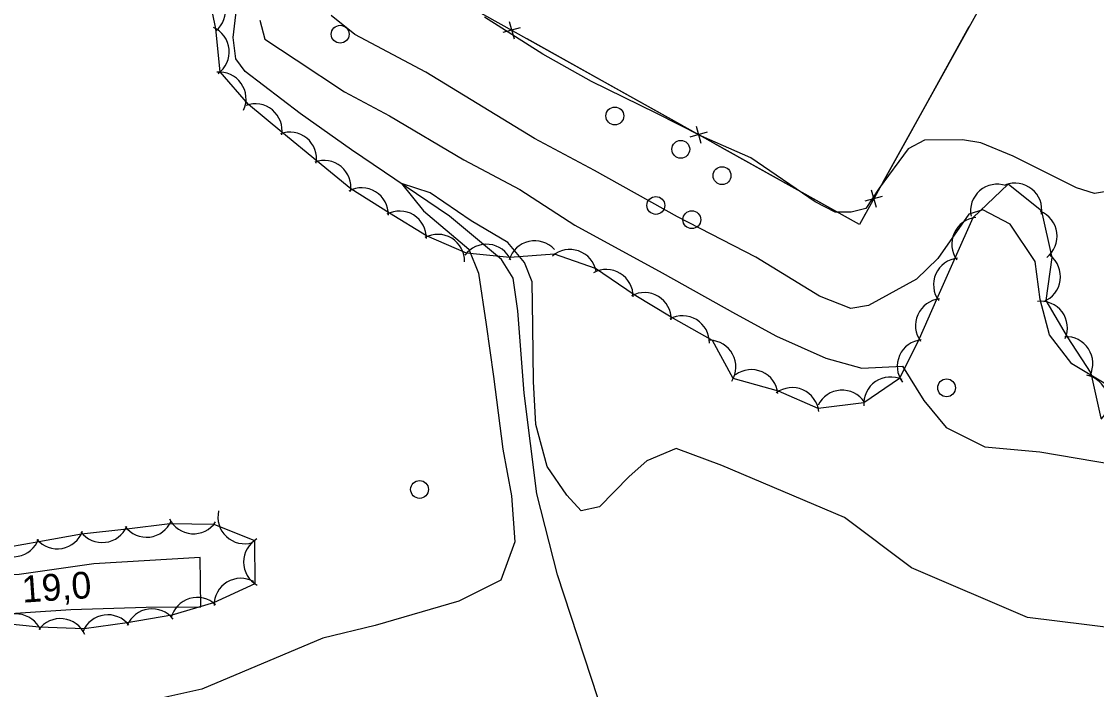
# Model space of a CAD drawing. Extents: x 646142 to 649934, y 5874075 to 5876351.
# Drawn here: x 648049.9 to 648170.5, y 5875124.3 to 5875199.1 of the extents above; entities that cross this region are included whole.
import ezdxf

# ---------------------------------------------------------------- set-up
doc = ezdxf.new("R2010")
doc.units = 0
for name, color, linetype in [('Niveau 1', 7, 'Continuous'), ('Niveau 2', 7, 'Continuous'), ('Niveau 21', 7, 'Continuous'), ('Niveau 3', 7, 'Continuous'), ('Niveau 36', 7, 'Continuous'), ('Niveau 37', 7, 'Continuous'), ('Niveau 4', 7, 'Continuous'), ('Niveau 44', 7, 'Continuous')]:
    doc.layers.add(name, color=color, linetype=linetype)

msp = doc.modelspace()

# ---------------------------------------------------------------- linework, layer by layer
at = {"layer": 'Niveau 1'}
msp.add_lwpolyline([(648076.67, 5875199.31), (648077.23, 5875197.18), (648080.75, 5875194.87), (648086.16, 5875191.28), (648091.19, 5875188.59), (648099.55, 5875183.63), (648105.81, 5875180.3), (648111.96, 5875176.31), (648121.77, 5875170.97), (648129.98, 5875166.36), (648134.57, 5875163.86), (648140.1, 5875161.4), (648144.15, 5875160.27), (648148.71, 5875160.5), (648151.09, 5875156.67), (648153.62, 5875153.62), (648157.94, 5875151.45), (648164.11, 5875150.89), (648172.47, 5875149.49)], dxfattribs=at)
at = {"layer": 'Niveau 2'}
for points in [[(648171.49, 5875158.49), (648167.68, 5875160.77), (648165.18, 5875164.03), (648164.13, 5875167.99), (648163.58, 5875172.23), (648160.78, 5875176.44), (648157.72, 5875178.04), (648156.14, 5875177.56), (648152.65, 5875172.58), (648150.28, 5875170.25), (648144.9, 5875167.31), (648142.91, 5875166.97), (648139.4, 5875168.35), (648132.25, 5875172.73), (648123.48, 5875177.26), (648114.19, 5875182.44), (648107.44, 5875186.04), (648095.27, 5875193.48), (648087.32, 5875197.68), (648084.65, 5875199.84)], [(648172.29, 5875180.21), (648170.24, 5875179.87), (648168.23, 5875180.51), (648161.1, 5875184.07), (648157.48, 5875185.56), (648155.43, 5875185.9), (648151.17, 5875185.84), (648149.34, 5875184.88), (648146.1, 5875180.45), (648144.6, 5875178.19), (648142.96, 5875177.76), (648141.17, 5875177.79), (648138.9, 5875178.92), (648131.72, 5875183.87), (648126.17, 5875186.29), (648121.08, 5875188.87), (648113.83, 5875192.42), (648108.4, 5875195.5), (648101.86, 5875199.63)], [(648111.08, 5875146.04), (648108.89, 5875149.25), (648107.6, 5875153.97), (648107.36, 5875158.8), (648107.28, 5875165.01), (648107.21, 5875169.97), (648106.35, 5875172.13), (648104.48, 5875174.37), (648100.36, 5875176.8), (648095.75, 5875179.95), (648092.55, 5875180.97), (648095.03, 5875177.91), (648100.1, 5875173.62), (648101.19, 5875170.95), (648102.05, 5875165.17), (648102.85, 5875159.34), (648103.89, 5875151.22), (648104.87, 5875145.99)], [(648176.31, 5875130.64), (648162.73, 5875132.35), (648149.72, 5875137.91), (648142.22, 5875143.54), (648128.47, 5875149.38), (648123.34, 5875151.29), (648120.06, 5875149.9), (648118.06, 5875148.16), (648114.74, 5875144.75), (648112.67, 5875144.3), (648111.08, 5875146.04)], [(648104.87, 5875145.99), (648105.26, 5875140.82), (648103.68, 5875136.52), (648098.97, 5875134.16), (648089.58, 5875131.44), (648083.72, 5875130.02), (648070.16, 5875124.29), (648057.38, 5875121.47), (648044.15, 5875120.73), (648039.36, 5875119.18), (648036.68, 5875116.55), (648034.48, 5875111.36), (648032.63, 5875100.3), (648032.51, 5875097.39)]]:
    msp.add_lwpolyline(points, dxfattribs=at)
at = {"layer": 'Niveau 21'}
msp.add_lwpolyline([(648020.28, 5875120.49), (648022.43, 5875124.96), (648023.56, 5875126.61), (648027.53, 5875129.25), (648030.7, 5875130.52), (648035.39, 5875131.82), (648044.73, 5875132.52), (648055.48, 5875133.24), (648063.93, 5875133.5), (648070.04, 5875133.52), (648069.96, 5875139.07), (648058.04, 5875138.35), (648049.68, 5875137.15), (648043.13, 5875136.85), (648037.56, 5875136.06), (648032.13, 5875135.04), (648025.99, 5875132.88), (648018.96, 5875129.1), (648015.61, 5875126.05)], dxfattribs=at)
at = {"layer": 'Niveau 36'}
for centre in [(648085.67, 5875197.72), (648116.46, 5875188.56), (648123.85, 5875184.82), (648128.48, 5875181.87), (648121.06, 5875178.53), (648125.09, 5875176.93), (648153.65, 5875158.08), (648094.57, 5875146.69)]:
    msp.add_circle(centre, 1, dxfattribs=at)
at = {"layer": 'Niveau 37'}
for points in [[(648137.76, 5875291.79), (648191.41, 5875262.09), (648143.87, 5875176.38), (648090.52, 5875206.22), (648137.76, 5875291.79)], [(648137.76, 5875291.79), (648191.41, 5875262.09), (648143.87, 5875176.38), (648090.52, 5875206.22), (648137.76, 5875291.79)], [(648137.76, 5875291.79), (648191.41, 5875262.09), (648143.87, 5875176.38), (648090.52, 5875206.22), (648137.76, 5875291.79)], [(648104.61, 5875199.14), (648105.16, 5875197.22)], [(648105.85, 5875198.45), (648103.92, 5875197.91)], [(648156.16, 5875198.54), (648151.31, 5875189.8)], [(648115.36, 5875192.32), (648106.63, 5875197.2)], [(648124.09, 5875187.44), (648115.36, 5875192.32)], [(648151.31, 5875189.8), (648146.46, 5875181.05)], [(648125.56, 5875187.43), (648126.11, 5875185.5)], [(648126.8, 5875186.74), (648124.87, 5875186.19)], [(648136.31, 5875180.61), (648127.58, 5875185.49)], [(648144.52, 5875177.55), (648143.87, 5875176.38), (648136.31, 5875180.61)], [(648144.52, 5875179.03), (648146.45, 5875179.58)], [(648145.21, 5875180.27), (648145.76, 5875178.34)]]:
    msp.add_lwpolyline(points, dxfattribs=at)
at = {"layer": 'Niveau 4'}
msp.add_lwpolyline([(648115.29, 5875121.06), (648110.02, 5875137.11), (648107.71, 5875146.21), (648106.28, 5875157.48), (648105.58, 5875166.71), (648105.07, 5875170.38), (648103.75, 5875172.48), (648097.93, 5875177.33), (648086.93, 5875184.77), (648081.18, 5875188.82), (648075.02, 5875193.53), (648073.99, 5875194.95), (648073.69, 5875197.36), (648074.39, 5875203.45), (648075, 5875206.56), (648074.8, 5875209.43), (648074.57, 5875210.65), (648072.84, 5875212.4), (648059.97, 5875220.29)], dxfattribs=at)
at = {"layer": 'Niveau 44'}
for points in [[(648164.31, 5875177.87), (648160.54, 5875180.93), (648156.6, 5875177.13), (648154.63, 5875172.7), (648152.53, 5875168), (648150.56, 5875163.56), (648148.37, 5875159.13), (648144.36, 5875156.39), (648139.26, 5875155.75), (648134.82, 5875157.7), (648129.73, 5875159.11), (648127.42, 5875163.38), (648122.78, 5875166.01), (648118.63, 5875168.52), (648114.29, 5875171.46), (648109.71, 5875173.05), (648104.68, 5875172.69), (648099.85, 5875173.18), (648095.33, 5875175.14), (648091.19, 5875177.67), (648086.87, 5875180.38), (648083.12, 5875183.47), (648079.15, 5875186.74), (648075.4, 5875189.83), (648072.22, 5875193.51), (648071.75, 5875198.34), (648070.68, 5875203.5)], [(648170.98, 5875154.69), (648169.85, 5875159.74), (648167.21, 5875163.8), (648164.83, 5875167.89), (648165.5, 5875172.7), (648164.31, 5875177.87)], [(648046.82, 5875139.96), (648051.89, 5875140.87), (648056.67, 5875141.73), (648061.77, 5875142.29), (648066.59, 5875142.87), (648071.52, 5875142.79), (648076.08, 5875140.97), (648076.1, 5875136.12), (648071.47, 5875133.97), (648066.81, 5875132.59), (648061.79, 5875131.72), (648056.98, 5875131.07), (648051.93, 5875131.24), (648047.11, 5875131.75)]]:
    msp.add_lwpolyline(points, dxfattribs=at)
for centre, start, end in [((648069.81, 5875200.39), 310.0071, 69.985), ((648070.23, 5875195.75), 305.635, 65.613), ((648072.12, 5875190.48), 335.2718, 95.2497), ((648076.16, 5875186.92), 350.5338, 110.5117), ((648080.02, 5875183.75), 350.5338, 110.5117), ((648083.87, 5875180.57), 350.5338, 110.5117), ((648159.33, 5875177.91), 71.1539, 191.1319), ((648161.32, 5875178.03), 350.9745, 110.9524), ((648088.08, 5875177.51), 358.5849, 118.5629), ((648092.34, 5875174.9), 358.5849, 118.5629), ((648157.23, 5875174.2), 96.0158, 215.9938), ((648163.04, 5875175.08), 307.8207, 67.7987), ((648096.61, 5875172.29), 358.5849, 118.5629), ((648102.08, 5875171.18), 24.1736, 144.1516), ((648107.49, 5875171.56), 42.912, 162.8899), ((648111.42, 5875170.59), 10.8365, 130.8145), ((648155.19, 5875169.63), 96.0158, 215.9938), ((648163.42, 5875170.54), 292.013, 51.9909), ((648115.51, 5875168.35), 358.7661, 118.744), ((648119.79, 5875165.76), 358.7661, 118.744), ((648153.16, 5875165.06), 96.0158, 215.9938), ((648164.2, 5875164.79), 336.927, 96.905), ((648124.06, 5875163.16), 358.7661, 118.744), ((648127.03, 5875160.41), 328.4538, 88.4318), ((648151.12, 5875160.49), 96.0158, 215.9938), ((648167.05, 5875160.81), 333.0513, 93.0293), ((648131.76, 5875157.12), 6.2693, 126.2472), ((648147.36, 5875156.3), 64.3358, 184.3138), ((648168.75, 5875156.56), 318.0592, 78.0372), ((648136.33, 5875155.11), 6.2693, 126.2472), ((648141.94, 5875154.82), 33.8621, 153.8401), ((648069.22, 5875144.72), 206.0411, 326.0191), ((648074.97, 5875143.6), 166.8905, 286.8684), ((648059, 5875143.74), 216.8598, 336.8378), ((648063.97, 5875144.33), 216.8598, 336.8378), ((648049.04, 5875142.15), 220.2072, 340.1852), ((648053.97, 5875143.03), 220.2072, 340.1852), ((648077.85, 5875138.55), 120.1368, 240.1148), ((648074.54, 5875133.73), 61.306, 181.284), ((648069.64, 5875131.59), 46.4861, 166.464), ((648049.33, 5875129.74), 23.9229, 143.9008), ((648059.62, 5875129.64), 37.7148, 157.6928), ((648064.58, 5875130.31), 37.7148, 157.6928), ((648054.31, 5875129.21), 23.9229, 143.9008)]:
    msp.add_arc(centre, 3, start, end, dxfattribs=at)

# ---------------------------------------------------------------- texts
at = {"layer": 'Niveau 3'}
msp.add_text('19,0 ', height=3, rotation=3.9708, dxfattribs=at).set_placement((648050.08, 5875133.99))

doc.saveas('drawing.dxf')
